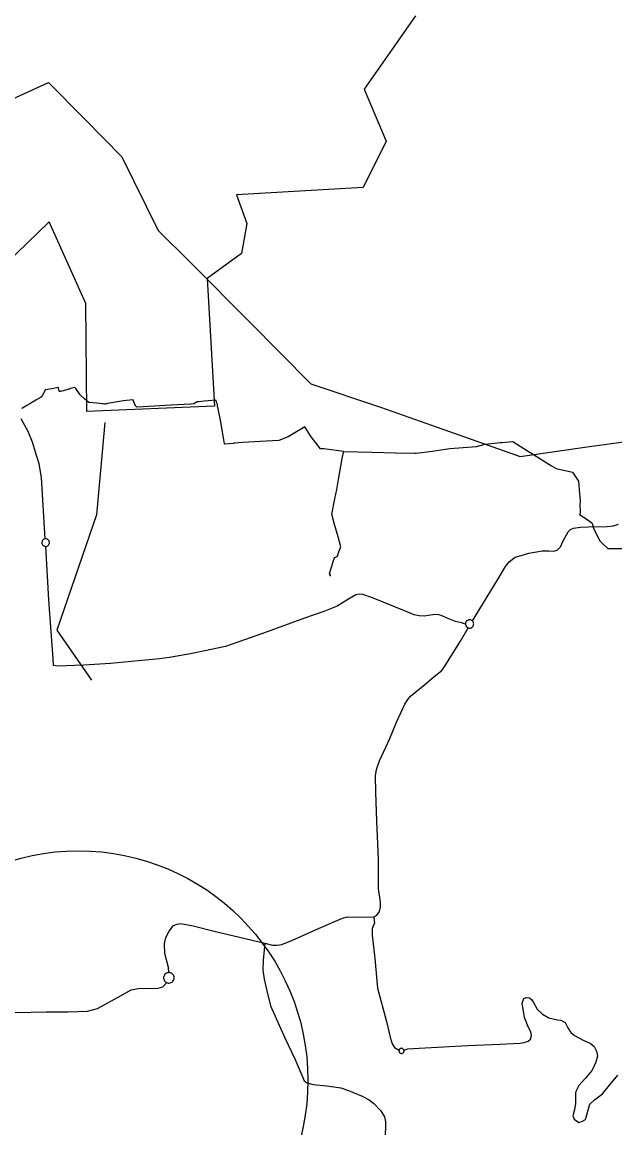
# Model space of a CAD drawing. Extents: x -789162 to -606354, y -1062736 to -945481.
# Drawn here: x -680777 to -678840, y -980490 to -976877 of the extents above; entities that cross this region are included whole.
import ezdxf

# ---------------------------------------------------------------- set-up
doc = ezdxf.new("R2010")
doc.units = 0
for name, color, linetype in [('_Rámeček', 7, 'Continuous'), ('_SIRSI VZTAHY_CENTRA', 7, 'Continuous'), ('_SIRSI VZTAHY_CYKLOTRASY MISTNI S', 7, 'Continuous'), ('_SIRSI VZTAHY_ELEKTRICKE VEDENI VN 110 kV S', 7, 'Continuous'), ('_SIRSI VZTAHY_SILNICE I TRIDY_STAV', 7, 'Continuous'), ('_SIRSI VZTAHY_SILNICE III TRIDY_STAV', 7, 'Continuous'), ('_SIRSI VZTAHY_VTL PLYNOVOD', 7, 'Continuous')]:
    doc.layers.add(name, color=color, linetype=linetype)

msp = doc.modelspace()

# ---------------------------------------------------------------- linework, layer by layer
at = {"layer": '_Rámeček'}
msp.add_circle((-680593.4, -980334.7), 750, dxfattribs=at)
at = {"layer": '_SIRSI VZTAHY_CENTRA'}
msp.add_circle((-680593.4, -980334.7), 750, dxfattribs=at)
at = {"layer": '_SIRSI VZTAHY_CYKLOTRASY MISTNI S'}
for points in [[(-679491.9, -976857.3), (-679659.5, -977096.9), (-679588.1, -977266.7), (-679663.3, -977417.2), (-680077.1, -977441.2), (-680043.4, -977535.1), (-680060.1, -977633.8), (-680172.9, -977714.9), (-680148.9, -978132.4), (-680566.1, -978149.5), (-680569.6, -977797.1), (-680689.3, -977530.2), (-681043.8, -977873.1), (-681126.6, -977465.9), (-681171.4, -976938.2), (-681562.3, -977175.5), (-681589.6, -977304.5), (-681673.1, -977388), (-681838.3, -977152.9), (-682221.3, -977070.8), (-682419.6, -977101.6), (-682830, -976889.4), (-682891.6, -976742.3)], [(-680506.5, -978185.8), (-680533.8, -978487), (-680663.8, -978863.4), (-680550.9, -979027.6)]]:
    msp.add_lwpolyline(points, dxfattribs=at)
at = {"layer": '_SIRSI VZTAHY_ELEKTRICKE VEDENI VN 110 kV S'}
msp.add_lwpolyline([(-680847.7, -977146.2), (-680691.2, -977074.2), (-680571.9, -977194.1), (-680451.1, -977317.3), (-680332.8, -977558.3), (-680226.8, -977662.9), (-680034.8, -977856.7), (-679834.2, -978058.9), (-679606.4, -978135.3), (-679421.4, -978200.8), (-679150.4, -978296), (-678922.9, -978264), (-678659.3, -978227.5)], dxfattribs=at)
msp.add_lwpolyline([(-680847.7, -977146.2), (-680691.2, -977074.2), (-680571.9, -977194.1), (-680451.1, -977317.3), (-680332.8, -977558.3), (-680226.8, -977662.9), (-680034.8, -977856.7), (-679834.2, -978058.9), (-679606.4, -978135.3), (-679421.4, -978200.8), (-679150.4, -978296), (-678922.9, -978264), (-678659.3, -978227.5)], dxfattribs=at)
at = {"layer": '_SIRSI VZTAHY_SILNICE I TRIDY_STAV'}
for points in [[(-679306.2, -978833.3), (-679224.6, -978701.9), (-679197.9, -978656.1), (-679185.3, -978639.2), (-679166.2, -978625.2), (-679147, -978619.6), (-679121.4, -978612.8), (-679077.8, -978604.2), (-679067.1, -978604.3), (-679056.4, -978605.2), (-679039.8, -978606.1), (-679028.9, -978602.9), (-679018.1, -978591.5), (-679009.4, -978572.4), (-678993.2, -978542.8), (-678985.7, -978535.3), (-678975.2, -978530.9), (-678953.2, -978527.4), (-678926.9, -978526.8), (-678865.7, -978525.6), (-678844.5, -978522.5), (-678828.1, -978517.1)], [(-679306.2, -978833.3), (-679309.6, -978831.4), (-679311.7, -978830.6), (-679313.1, -978830.3), (-679314.8, -978830.1), (-679316.6, -978830.2), (-679318.4, -978830.4), (-679320.2, -978831.1), (-679322, -978831.9), (-679323.5, -978832.9), (-679324.8, -978833.9), (-679325.9, -978835.1), (-679327.1, -978837.1), (-679328.2, -978839.5), (-679328.8, -978842), (-679328.9, -978844.1)], [(-679328.9, -978844.1), (-679328.4, -978846.5), (-679328, -978848.1), (-679327.4, -978849.7), (-679326.7, -978850.9), (-679325.9, -978852.1), (-679324.7, -978853.4), (-679322.9, -978854.8), (-679319.5, -978856.4)], [(-679319.5, -978856.4), (-679317.6, -978856.9), (-679315.6, -978857.1), (-679314.4, -978857.1), (-679312.8, -978856.9), (-679311.1, -978856.5), (-679309.4, -978855.8), (-679307.9, -978854.9), (-679306.6, -978853.9), (-679305.2, -978852.6), (-679303.9, -978851.1), (-679303.1, -978849.4), (-679302.2, -978847.3), (-679301.9, -978845.2), (-679301.8, -978843.4), (-679302, -978841), (-679302.5, -978839.3), (-679303.1, -978837.8), (-679303.7, -978836.6), (-679304.4, -978835.6), (-679306.2, -978833.3)], [(-679628.5, -979800.9), (-679618.4, -979795.2), (-679609.4, -979782.9), (-679606.4, -979768.8), (-679605.9, -979751.4), (-679610.9, -979723.5), (-679613.1, -979708.6), (-679613.1, -979673.6), (-679612.8, -979612.6), (-679618.6, -979488.4), (-679622, -979393.1), (-679623.1, -979339.4), (-679619.3, -979318.9), (-679609.9, -979291.1), (-679576.3, -979217.5), (-679553.7, -979165), (-679527, -979106.1), (-679517.3, -979089.9), (-679507.8, -979079), (-679461.1, -979041.4), (-679431.1, -979015.8), (-679406.3, -978995.7), (-679398, -978985.1), (-679344.9, -978899.3), (-679319.5, -978856.4)], [(-680297.8, -979982.6), (-680299, -979966.4), (-680311.2, -979920), (-680311.8, -979889), (-680308.8, -979872.5), (-680304.8, -979861.7), (-680297.3, -979847.4), (-680282.6, -979829.3), (-680270.6, -979824.2), (-680259.6, -979822.6), (-680218.2, -979829.8), (-680149.6, -979847.4), (-679983.9, -979887)], [(-679983.9, -979887), (-679958.9, -979892.8), (-679943.8, -979893.1), (-679929, -979890.9), (-679893.9, -979876.4), (-679809.4, -979838.2), (-679730.6, -979804.4), (-679713.9, -979800.8), (-679690.7, -979801.5), (-679628.5, -979800.9)], [(-680297.8, -979982.6), (-680300.7, -979982.9), (-680303.4, -979983.6), (-680306, -979984.7), (-680308.4, -979986.3), (-680310.5, -979988.3), (-680312.2, -979990.5), (-680313.6, -979993.1), (-680314.5, -979995.8), (-680314.9, -979998.6), (-680314.8, -980001.5), (-680314.3, -980004.3), (-680313.3, -980007), (-680311.9, -980009.5), (-680310.1, -980011.7), (-680307.9, -980013.5), (-680305.5, -980015)], [(-680305.2, -980015.2), (-680302.7, -980016.1), (-680299.9, -980016.7), (-680296.9, -980016.8), (-680294, -980016.4), (-680291.2, -980015.5), (-680288.6, -980014.2), (-680286.3, -980012.4), (-680284.3, -980010.2), (-680282.7, -980007.8), (-680281.5, -980005.1), (-680280.9, -980002.2), (-680280.7, -979999.3), (-680281, -979996.4), (-680281.8, -979993.6), (-680283.1, -979990.9), (-680284.8, -979988.5), (-680286.9, -979986.5), (-680289.4, -979984.8), (-680292, -979983.6), (-680294.9, -979982.9), (-680297.8, -979982.6)], [(-680834.1, -980107.2), (-680798.2, -980113.4), (-680698.9, -980111), (-680627.3, -980110.6), (-680564, -980108.4), (-680530.7, -980099.5), (-680454, -980057.1), (-680421.2, -980039), (-680391.5, -980033.6), (-680357.9, -980034.6), (-680332.3, -980034), (-680317.7, -980029), (-680307.1, -980016.8), (-680305.3, -980015.3), (-680305.2, -980015.2)], [(-680305.5, -980015), (-680305.2, -980015.2)]]:
    msp.add_lwpolyline(points, dxfattribs=at)
at = {"layer": '_SIRSI VZTAHY_SILNICE III TRIDY_STAV'}
for points in [[(-680702, -978565.6), (-680714.2, -978364.8), (-680722, -978320.8), (-680729.2, -978296.1), (-680743.4, -978249.2), (-680757.6, -978214.8), (-680780.7, -978173.1)], [(-680702, -978565.6), (-680704, -978566), (-680706, -978566.8), (-680707.7, -978567.9), (-680709.3, -978569.3), (-680710.6, -978570.9), (-680711.6, -978572.8), (-680712.3, -978574.7), (-680712.7, -978576.8), (-680712.7, -978578.9), (-680712.4, -978581), (-680711.7, -978582.9), (-680710.7, -978584.8), (-680709.4, -978586.4), (-680707.8, -978587.8), (-680706.1, -978588.9), (-680704.1, -978589.7), (-680702.1, -978590.2), (-680700, -978590.4)], [(-680700, -978590.4), (-680697.9, -978590.1), (-680695.8, -978589.6), (-680693.9, -978588.6), (-680692.2, -978587.4), (-680690.7, -978585.9), (-680689.5, -978584.1), (-680688.6, -978582.2), (-680688, -978580.1), (-680687.8, -978578), (-680688, -978575.9), (-680688.5, -978573.8), (-680689.4, -978571.8), (-680690.6, -978570.1), (-680692.1, -978568.5), (-680693.8, -978567.3), (-680695.7, -978566.3), (-680697.7, -978565.7), (-680699.9, -978565.4), (-680702, -978565.6)], [(-679328.9, -978844.1), (-679341.9, -978839.6), (-679360.7, -978835.9), (-679383.4, -978827.4), (-679408.3, -978816.3), (-679421, -978813.1), (-679435.3, -978814.2), (-679463.3, -978818.7), (-679480, -978817.6), (-679496.4, -978813.4), (-679522.9, -978802.5), (-679632.7, -978758.3), (-679663.9, -978747), (-679675.5, -978745.9), (-679686.9, -978748), (-679708.1, -978760.4), (-679748.3, -978785.9), (-679790.9, -978803.1), (-679854.7, -978824.8), (-679988.3, -978873.2), (-680112.4, -978916.8), (-680221.9, -978940.1), (-680296.2, -978953.6), (-680328.9, -978957.2), (-680488.6, -978972.4), (-680575.6, -978978.2), (-680662.4, -978981.9), (-680674.3, -978979.8), (-680675.9, -978956.2), (-680681.9, -978869.2), (-680689.8, -978765), (-680700, -978590.4)], [(-679628.5, -979800.9), (-679626.7, -979812.9), (-679625.4, -979820.5), (-679633.7, -979838.6), (-679633.4, -979860.5), (-679625.1, -979937), (-679616.3, -980033.3), (-679587, -980142.5), (-679574.3, -980193.9), (-679568.3, -980215.2), (-679560.3, -980226.9), (-679547.6, -980234.6), (-679545.5, -980235.7)], [(-679983.9, -979887), (-679989.2, -979941.9), (-679990.3, -979974.5), (-679986.5, -980004.2), (-679977.5, -980042.6), (-679965.3, -980091.7), (-679918.6, -980195.8), (-679886.4, -980264.1), (-679859.7, -980325.5), (-679855.2, -980335.9), (-679846, -980342.9), (-679826.2, -980347.7), (-679781.3, -980352.5), (-679735.7, -980359.5), (-679711.2, -980368.1), (-679665.9, -980386.9), (-679643.7, -980397.9), (-679628.4, -980410.8), (-679605.4, -980434.3), (-679593.6, -980453.7), (-679590.2, -980470.7), (-679591.7, -980587)], [(-679529.5, -980236), (-679517, -980232.1), (-679480.3, -980229.2), (-679320.9, -980220.9), (-679215.2, -980216.8), (-679149.5, -980213.1), (-679137, -980210.7), (-679124, -980206.3), (-679115.8, -980199.8), (-679113.1, -980188.4), (-679115.6, -980176.4), (-679124, -980160.1), (-679135.9, -980129.7), (-679142.9, -980082.2), (-679138.1, -980067.6), (-679130.5, -980064.3), (-679119.1, -980065.4), (-679111.6, -980071.3), (-679106.3, -980079.8), (-679094.8, -980101.8), (-679076.7, -980118.6), (-679056.1, -980130.1), (-679027.9, -980137.1), (-679016.8, -980138.4), (-679003.4, -980145.7), (-678993.9, -980163.4), (-678984.1, -980178), (-678972.6, -980188.2), (-678942.4, -980204.1), (-678920.9, -980213.6), (-678907.9, -980224.1), (-678900.4, -980239.2), (-678897.4, -980255.5), (-678902.5, -980275.8), (-678914.2, -980301), (-678936.4, -980327.6), (-678957.7, -980352), (-678966.3, -980366.8), (-678969.1, -980375.2), (-678969.3, -980411.1), (-678971.9, -980430.1), (-678978.3, -980450.1), (-678973.5, -980461.3), (-678958.7, -980471.9), (-678946.5, -980468.2), (-678936.1, -980462.8), (-678922, -980412.1), (-678906.8, -980397.8), (-678881.4, -980378.3), (-678861.9, -980355.9), (-678831.3, -980317.4)], [(-679545.5, -980235.7), (-679545.8, -980237.1), (-679545.9, -980238.5), (-679545.8, -980240), (-679545.4, -980241.3), (-679544.8, -980242.6), (-679543.9, -980243.8), (-679542.9, -980244.8), (-679541.8, -980245.6), (-679540.5, -980246.2), (-679539.1, -980246.6), (-679537.7, -980246.8), (-679536.3, -980246.7), (-679534.9, -980246.3), (-679533.6, -980245.7), (-679532.4, -980245), (-679531.3, -980244), (-679530.5, -980242.9), (-679529.8, -980241.6), (-679529.4, -980240.2), (-679529.2, -980238.8), (-679529.2, -980237.4), (-679529.5, -980236)], [(-679529.5, -980236), (-679530, -980234.7), (-679530.8, -980233.5), (-679531.7, -980232.4), (-679532.8, -980231.5), (-679534, -980230.8), (-679535.3, -980230.3), (-679536.7, -980230), (-679538.1, -980230), (-679539.5, -980230.2), (-679540.9, -980230.7), (-679542.1, -980231.3), (-679543.2, -980232.2), (-679544.2, -980233.2), (-679544.9, -980234.4), (-679545.5, -980235.7)]]:
    msp.add_lwpolyline(points, dxfattribs=at)
at = {"layer": '_SIRSI VZTAHY_VTL PLYNOVOD'}
for points in [[(-680138.7, -978130.5), (-680139.2, -978128.3), (-680139.3, -978127.5), (-680140.5, -978122.5), (-680140.7, -978121.8), (-680142.1, -978117.6), (-680144.1, -978112.3), (-680182.9, -978115.8), (-680200.3, -978118), (-680201.7, -978118), (-680205.3, -978118.4), (-680216.1, -978124.6), (-680226.2, -978125.2), (-680290.1, -978128.7), (-680382.1, -978134), (-680401.2, -978134.9), (-680403.6, -978134.1), (-680404.9, -978132.9), (-680405.4, -978131.8), (-680405.6, -978131.4), (-680406.7, -978131.2), (-680412.2, -978118), (-680413.6, -978114.4), (-680414.1, -978113.3), (-680414.3, -978113.1), (-680414.5, -978112.3), (-680414.8, -978111.4), (-680415, -978111.5), (-680445.7, -978114.3), (-680498.3, -978123.6), (-680500.3, -978124), (-680501.1, -978124.1), (-680503.5, -978124.6), (-680505.7, -978125), (-680506.1, -978125.1), (-680507.7, -978125), (-680512.2, -978124.6), (-680515.2, -978124.4), (-680532.7, -978122.4), (-680558.9, -978119.6), (-680573.1, -978107.8), (-680587.9, -978094.9), (-680602.2, -978073.9), (-680602.5, -978073.5), (-680605.1, -978070.7), (-680620.5, -978074), (-680622.8, -978076.3), (-680625, -978076.7), (-680630.7, -978078.2), (-680630.9, -978078.2), (-680652.3, -978084), (-680652.7, -978084.1), (-680652.7, -978084.1), (-680653.4, -978084.2), (-680654.8, -978084.1), (-680655.9, -978083), (-680656.2, -978081.6), (-680658.1, -978072.7), (-680658.3, -978071.6), (-680658.8, -978070.9), (-680659.8, -978070.8), (-680680.7, -978074.9), (-680700.6, -978078.5), (-680701.7, -978079), (-680702.4, -978080.2), (-680711.1, -978095.9), (-680713.2, -978099.5), (-680714.6, -978101.9), (-680715.3, -978102.3), (-680732.5, -978113), (-680748.3, -978122.4), (-680752, -978124.6), (-680762.2, -978130.4), (-680776, -978138.1), (-680778.8, -978139.6)], [(-680138.7, -978130.5), (-680140.6, -978130.9)], [(-679727, -978280.5), (-679791, -978271.6), (-679801.9, -978271.1), (-679832.5, -978232.1), (-679853.1, -978200), (-679886, -978219.4), (-679908.3, -978232.2), (-679938.6, -978244.1), (-679999.3, -978247.8), (-680056, -978251), (-680082.3, -978252.6), (-680083.5, -978252.5), (-680083.5, -978252.5), (-680084.5, -978252.6), (-680085.2, -978252.7), (-680087.7, -978253.8), (-680113.5, -978256.5), (-680114.9, -978256.3), (-680115.5, -978255.3), (-680117.7, -978241.6), (-680124.6, -978204.3), (-680128.4, -978183.2), (-680133.6, -978155.7), (-680138.7, -978130.5)], [(-679727, -978280.5), (-679634.3, -978282.7), (-679557.2, -978284.7), (-679493.8, -978286), (-679490, -978286.1), (-679436.3, -978278.9), (-679422.8, -978277.1), (-679380.2, -978270.2), (-679292.8, -978264.1), (-679263.8, -978256.3), (-679214.8, -978251), (-679209.9, -978250.5), (-679173.9, -978247.1), (-679137.8, -978270.9), (-679097.2, -978295.7), (-679047.2, -978327.5), (-679032.1, -978335.7), (-678979, -978347.6), (-678959.6, -978377), (-678956.1, -978418.7), (-678954.4, -978439.4), (-678954.4, -978442.5), (-678954.4, -978444.8), (-678954.4, -978446.7), (-678954.5, -978450.7), (-678954.1, -978477.6), (-678954.1, -978478), (-678954.3, -978482.2), (-678954.7, -978483.3), (-678956.1, -978485.9), (-678955.7, -978486.2), (-678955.7, -978486.2), (-678944.5, -978493.8), (-678944.5, -978493.8), (-678942.6, -978494.7), (-678942.1, -978494.8), (-678915.5, -978512.7), (-678914.3, -978517), (-678914, -978518.1), (-678913.7, -978519), (-678912.7, -978522.4), (-678912.3, -978523.7), (-678910.2, -978530.2), (-678909.2, -978533.5), (-678909, -978534.2), (-678907.4, -978536.9), (-678905.6, -978540), (-678905.2, -978540.8), (-678904.6, -978541.7), (-678890.6, -978571.3), (-678881.1, -978580.5), (-678863.4, -978597.4), (-678803.5, -978597.6)], [(-679769, -978686.7), (-679770.3, -978686.3), (-679770.8, -978686.1), (-679770.8, -978686.1), (-679770.6, -978685.7), (-679770.5, -978685.3), (-679770.4, -978685), (-679770.4, -978685), (-679769.8, -978682.4), (-679769.8, -978681.9), (-679770.2, -978681.7), (-679770.7, -978681.6), (-679772.1, -978681.1), (-679772.7, -978680.9), (-679773.3, -978680.6), (-679773.5, -978680.2), (-679773.2, -978679.2), (-679760.9, -978641), (-679760.5, -978640), (-679757.1, -978628), (-679756.7, -978626.9), (-679756.5, -978626.6), (-679753.8, -978625.3), (-679747.2, -978622), (-679746.3, -978621.6), (-679744.4, -978615), (-679742.3, -978608.3), (-679735.6, -978591.6), (-679744.8, -978559.5), (-679745, -978558.6), (-679758.3, -978510.7), (-679758.4, -978510), (-679764.9, -978485.3), (-679755.3, -978434.6), (-679749.5, -978404.2), (-679743.2, -978371.4), (-679731.2, -978303.5), (-679731, -978302.8), (-679727, -978283.9), (-679727, -978282.5), (-679727, -978282.3)], [(-679727, -978281.4), (-679727.4, -978281.4), (-679727.4, -978281.7), (-679727.4, -978282.1), (-679727.4, -978282.3), (-679727, -978282.3)], [(-679727, -978280.5), (-679727, -978281.2), (-679727, -978281.4)], [(-679727, -978281.4), (-679727, -978281.8), (-679727, -978282.3)]]:
    msp.add_lwpolyline(points, dxfattribs=at)

doc.saveas('drawing.dxf')
